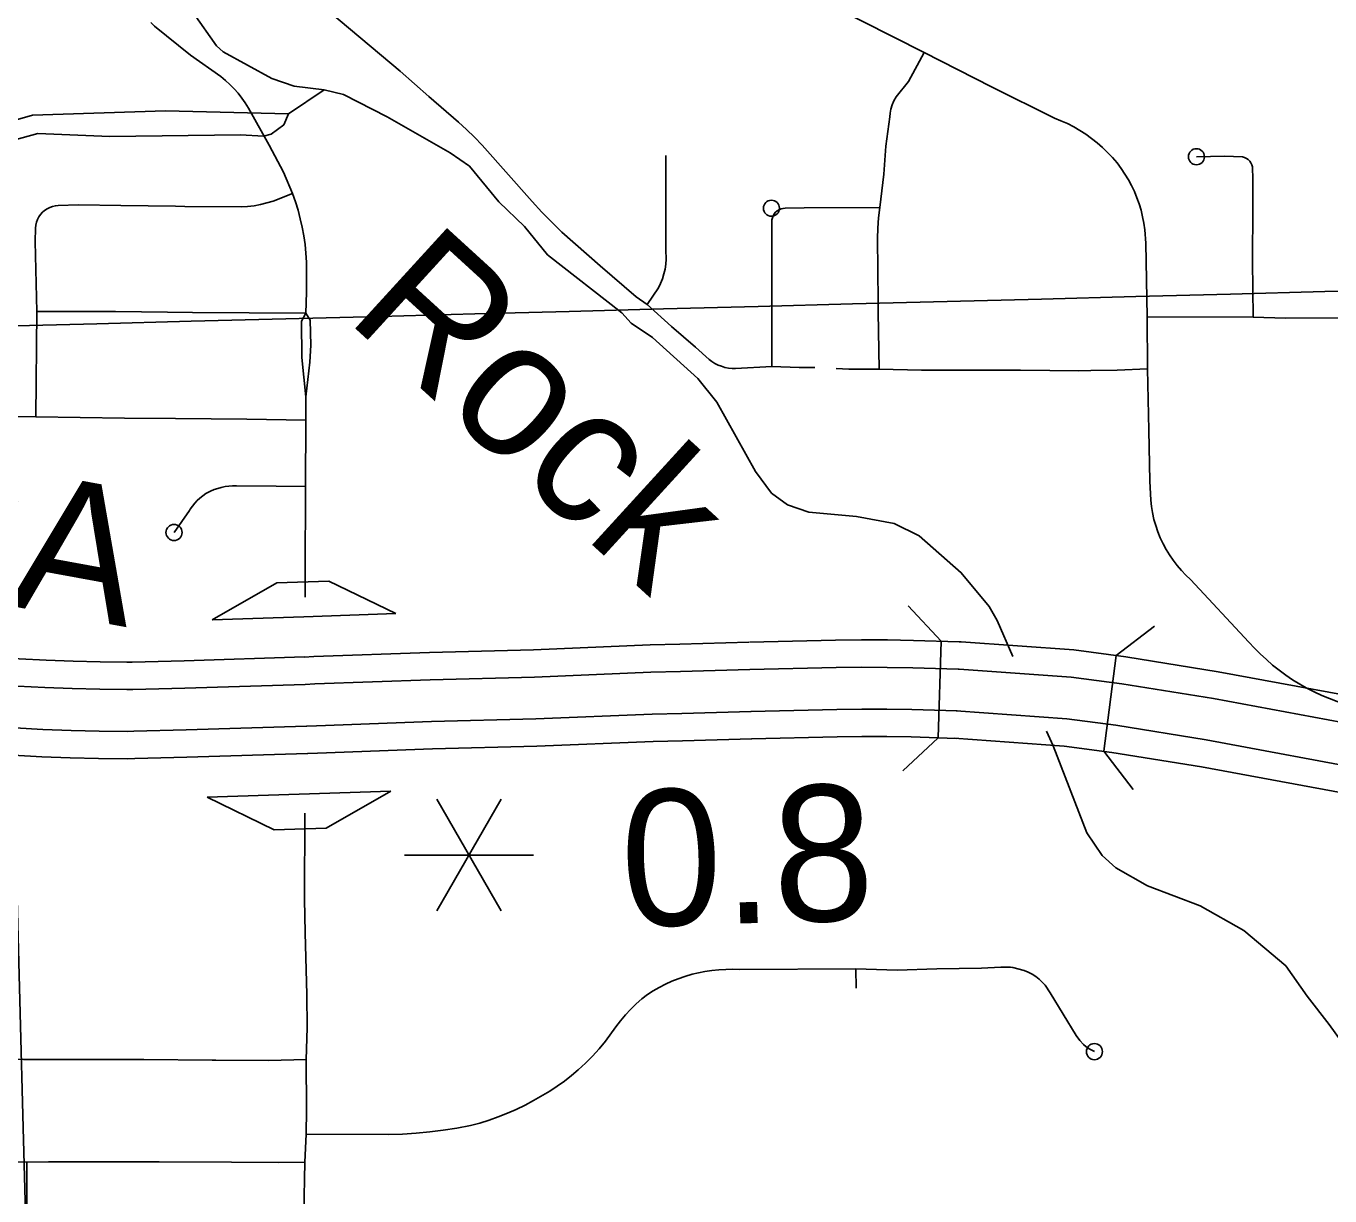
# Model space of a CAD drawing. Extents: x -19 to 366, y -4 to 359.
# Drawn here: x 149.352 to 150.119, y 190.955 to 191.643 of the extents above; entities that cross this region are included whole.
import ezdxf

# ---------------------------------------------------------------- set-up
doc = ezdxf.new("R2010")
doc.units = 0
for name, color, linetype in [('R_Exist Surface Annot', 7, 'Continuous'), ('R_No Plot', 7, 'Continuous'), ('R_Striping', 7, 'Continuous'), ('R_Temp Easement', 7, 'Continuous'), ('R_Water', 7, 'Continuous'), ('R_Xsect Slope', 7, 'Continuous'), ('Sheet Fence', 7, 'Continuous'), ('T_Vehicle Path Lt Minor', 7, 'Continuous')]:
    doc.layers.add(name, color=color, linetype=linetype)

msp = doc.modelspace()

# ---------------------------------------------------------------- linework, layer by layer
at = {"layer": 'R_Exist Surface Annot'}
for p, q in [((149.90058, 191.28065), (149.90171, 191.28059)), ((149.51562, 191.27171), (149.5154, 191.2717)), ((149.77758, 191.26437), (149.77746, 191.26436)), ((149.90056, 191.26453), (149.90007, 191.26456)), ((149.51602, 191.25561), (149.51611, 191.25562)), ((149.51687, 191.23101), (149.51697, 191.23101)), ((149.89764, 191.22392), (149.89877, 191.22386)), ((149.77845, 191.22366), (149.77872, 191.22366)), ((149.51759, 191.21492), (149.51737, 191.21492))]:
    msp.add_line(p, q, dxfattribs=at)
for points in [[(149.25991, 191.28282), (149.29223, 191.27628), (149.30127, 191.27493), (149.31266, 191.27363), (149.3322, 191.27175), (149.34787, 191.27068), (149.36376, 191.26983), (149.37964, 191.26921), (149.39554, 191.26882), (149.41109, 191.26868), (149.41437, 191.26876), (149.44484, 191.26952), (149.51562, 191.27171)], [(149.5154, 191.2717), (149.52119, 191.27192), (149.5891, 191.27441), (149.65026, 191.27598), (149.71883, 191.27886), (149.7364, 191.2792), (149.77697, 191.28045)], [(149.77724, 191.28046), (149.8279, 191.28154), (149.84311, 191.28173), (149.85835, 191.28171), (149.87366, 191.2815), (149.90058, 191.28065)], [(149.90171, 191.28059), (149.96799, 191.27584), (149.99862, 191.27184), (150.05279, 191.26307), (150.15417, 191.24429), (150.16259, 191.24273), (150.20049, 191.23518), (150.26822, 191.22269)], [(149.51611, 191.25562), (149.44529, 191.25343), (149.41477, 191.25267), (149.41122, 191.25258), (149.39527, 191.25273), (149.37913, 191.25312), (149.36301, 191.25374), (149.34689, 191.25461), (149.33088, 191.25571), (149.31098, 191.25762), (149.29916, 191.25897), (149.28945, 191.26042), (149.25672, 191.26704)], [(149.77746, 191.26436), (149.73681, 191.26311), (149.71933, 191.26277), (149.6508, 191.25989), (149.5896, 191.25832), (149.5218, 191.25584), (149.51602, 191.25561)], [(149.90007, 191.26456), (149.87329, 191.26541), (149.85824, 191.26561), (149.8432, 191.26563), (149.82817, 191.26544), (149.77758, 191.26437)], [(150.2653, 191.20686), (150.19746, 191.21937), (150.15955, 191.22692), (150.15124, 191.22846), (150.05003, 191.24721), (149.99629, 191.25591), (149.96637, 191.25981), (149.90056, 191.26453)], [(149.25184, 191.24291), (149.28518, 191.23616), (149.29595, 191.23455), (149.30841, 191.23313), (149.32887, 191.23117), (149.34538, 191.23003), (149.36187, 191.22915), (149.37836, 191.22851), (149.39486, 191.22811), (149.41142, 191.22796), (149.41539, 191.22806), (149.44598, 191.22882), (149.51687, 191.23101)], [(149.51697, 191.23101), (149.52272, 191.23123), (149.59037, 191.23371), (149.65164, 191.23528), (149.72009, 191.23815), (149.73743, 191.2385), (149.77822, 191.23975)], [(149.77811, 191.23975), (149.82858, 191.24083), (149.84334, 191.24101), (149.85806, 191.24099), (149.87273, 191.24079), (149.89929, 191.23995)], [(149.8988, 191.23997), (149.9639, 191.23531), (149.99273, 191.23155), (150.04582, 191.22295), (150.14675, 191.20425), (150.1549, 191.20274), (150.19282, 191.19519), (150.26083, 191.18265)], [(149.51737, 191.21492), (149.44642, 191.21273), (149.41579, 191.21196), (149.41155, 191.21185), (149.39459, 191.21201), (149.37785, 191.21242), (149.36113, 191.21307), (149.3444, 191.21397), (149.32755, 191.21512), (149.30673, 191.21712), (149.29384, 191.21859), (149.2824, 191.2203), (149.24865, 191.22713)], [(149.89877, 191.22386), (149.87236, 191.2247), (149.85794, 191.2249), (149.84343, 191.22491), (149.82885, 191.22473), (149.77845, 191.22366)], [(150.25791, 191.16682), (150.18979, 191.17938), (150.15186, 191.18693), (150.14382, 191.18842), (150.04307, 191.20709), (149.9904, 191.21562), (149.96228, 191.21928), (149.89764, 191.22392)], [(149.77872, 191.22366), (149.73784, 191.2224), (149.72058, 191.22206), (149.65218, 191.21919), (149.59087, 191.21762), (149.52333, 191.21515), (149.51759, 191.21492)]]:
    msp.add_lwpolyline(points, dxfattribs=at)
at = {"layer": 'R_Striping'}
for points in [[(149.71717, 191.47901), (149.71071, 191.48356), (149.68943, 191.50168), (149.66704, 191.52159), (149.66102, 191.52737), (149.65516, 191.53333), (149.64948, 191.53947), (149.62009, 191.57268), (149.61559, 191.57733), (149.61096, 191.58183), (149.60618, 191.5862), (149.58873, 191.60128), (149.57182, 191.61617), (149.53655, 191.64578), (149.52257, 191.65763), (149.51814, 191.66164), (149.51746, 191.66479), (149.51698, 191.66797), (149.5167, 191.67118), (149.51678, 191.68898)], [(149.81264, 191.66203), (149.82526, 191.65477), (149.87993, 191.62709)], [(149.42526, 191.64484), (149.42743, 191.64272), (149.44864, 191.62566), (149.46636, 191.61301), (149.46913, 191.61077), (149.47173, 191.60838), (149.47422, 191.60586), (149.47657, 191.6032), (149.47879, 191.60042), (149.48084, 191.59753), (149.48273, 191.59453), (149.49496, 191.57278), (149.50326, 191.55687), (149.50865, 191.5442)], [(149.87993, 191.62709), (149.87721, 191.62209), (149.87068, 191.61009), (149.86358, 191.60112), (149.86223, 191.59882), (149.86114, 191.59637), (149.86036, 191.5938), (149.85993, 191.59159), (149.85974, 191.58933), (149.85741, 191.57216), (149.85634, 191.55565), (149.8539, 191.53601)], [(149.87993, 191.62709), (149.91956, 191.60707), (149.95656, 191.58861), (149.96042, 191.58707), (149.96421, 191.58534), (149.96791, 191.58344), (149.9715, 191.58135), (149.97501, 191.57909), (149.9784, 191.57667), (149.98167, 191.57408), (149.98481, 191.57134), (149.98781, 191.56844), (149.99064, 191.56541), (149.99337, 191.56224), (149.99591, 191.55895), (149.99806, 191.5557), (150.00008, 191.55236), (150.00191, 191.54892), (150.00358, 191.5454), (150.00506, 191.54179), (150.00638, 191.53812), (150.00751, 191.53439), (150.00845, 191.53061), (150.00921, 191.52679), (150.00978, 191.52283), (150.01034, 191.51515), (150.01105, 191.47169)], [(149.72815, 191.56661), (149.72808, 191.51889), (149.72817, 191.51118), (149.72822, 191.50568), (149.72804, 191.50274), (149.72763, 191.49983), (149.72699, 191.49696), (149.72612, 191.49415), (149.72502, 191.49142), (149.72373, 191.48879), (149.71717, 191.47901)], [(150.04006, 191.56588), (150.05658, 191.5663), (150.06713, 191.56583), (150.06835, 191.56547), (150.06948, 191.56491), (150.07052, 191.56417), (150.0714, 191.56327), (150.07212, 191.56223), (150.07265, 191.56108), (150.07299, 191.55986), (150.07313, 191.5586), (150.0732, 191.55379), (150.07317, 191.5358), (150.07311, 191.50451), (150.07341, 191.47154)], [(149.50865, 191.5442), (149.4973, 191.53985), (149.49359, 191.53869), (149.48983, 191.53776), (149.48604, 191.53706), (149.48217, 191.53659), (149.47831, 191.53636), (149.44531, 191.53665), (149.43982, 191.53674), (149.40769, 191.5373), (149.38272, 191.53756), (149.37088, 191.53722), (149.36916, 191.53706), (149.36747, 191.53669), (149.36585, 191.53611), (149.36431, 191.53532), (149.36287, 191.53435), (149.36158, 191.53321), (149.36043, 191.53191)], [(149.50865, 191.5442), (149.51036, 191.53934), (149.51188, 191.53441), (149.51319, 191.52943), (149.51432, 191.5244), (149.51525, 191.51932), (149.51595, 191.51422), (149.51646, 191.50909), (149.51675, 191.50394), (149.51684, 191.49879)], [(149.36043, 191.53191), (149.35946, 191.53048), (149.35867, 191.52894), (149.35808, 191.52731), (149.35771, 191.52561), (149.35755, 191.52389), (149.3573, 191.51612), (149.35825, 191.47491)], [(149.8539, 191.53601), (149.80947, 191.53582), (149.79828, 191.53558), (149.79703, 191.53547), (149.79583, 191.53517), (149.79468, 191.53468), (149.79361, 191.53402), (149.79267, 191.5332), (149.79187, 191.53224), (149.79121, 191.53118), (149.79075, 191.53002), (149.79045, 191.5288), (149.79037, 191.52756), (149.79043, 191.44245)], [(149.8539, 191.53601), (149.8532, 191.52994), (149.85272, 191.52385), (149.8525, 191.51775), (149.85254, 191.51163), (149.85282, 191.50553), (149.85297, 191.47448), (149.85345, 191.44106)], [(149.51684, 191.49879), (149.51676, 191.48633)], [(149.51676, 191.48633), (149.51645, 191.47382)], [(149.79043, 191.44245), (149.76915, 191.4414), (149.76704, 191.44142), (149.76495, 191.44164), (149.76285, 191.44204), (149.76082, 191.44263), (149.75886, 191.4434), (149.75696, 191.44434), (149.75517, 191.44544), (149.75348, 191.44671), (149.74554, 191.45388), (149.73144, 191.46615), (149.71717, 191.47901)], [(149.35825, 191.47491), (149.35767, 191.41285)], [(149.51645, 191.47382), (149.44984, 191.47421), (149.435, 191.47442), (149.40451, 191.47485), (149.35825, 191.47491)], [(149.51645, 191.47382), (149.51381, 191.46913), (149.51409, 191.4479), (149.5165, 191.4246)], [(149.51645, 191.47382), (149.51905, 191.46982), (149.51928, 191.45512), (149.51873, 191.445), (149.5165, 191.4246)], [(150.01105, 191.47169), (150.01137, 191.44117)], [(150.07341, 191.47154), (150.01105, 191.47169)], [(150.13578, 191.47107), (150.09238, 191.47086), (150.07341, 191.47154)], [(149.81576, 191.442), (149.8065, 191.44204), (149.79043, 191.44245)], [(149.85345, 191.44106), (149.83569, 191.44104), (149.82831, 191.44142)], [(150.01137, 191.44117), (149.99349, 191.4403), (149.97803, 191.44014), (149.97092, 191.44007), (149.95384, 191.44021), (149.93672, 191.44035), (149.87841, 191.44042), (149.85345, 191.44106)], [(150.01137, 191.44117), (150.01212, 191.40501), (150.01273, 191.37514), (150.01316, 191.36391), (150.0136, 191.36012), (150.01418, 191.35676), (150.01511, 191.35262), (150.01616, 191.34895), (150.01741, 191.34533), (150.01884, 191.34179), (150.02048, 191.33834), (150.02229, 191.33497), (150.02428, 191.33171), (150.02644, 191.32856), (150.02878, 191.32553), (150.03126, 191.32263), (150.0339, 191.31987), (150.03667, 191.31725)], [(149.5165, 191.4246), (149.51636, 191.41099)], [(149.35767, 191.41285), (149.32499, 191.41313)], [(149.51636, 191.41099), (149.48174, 191.41158), (149.43979, 191.41192), (149.40982, 191.41217), (149.35767, 191.41285)], [(149.51636, 191.41099), (149.51625, 191.37193)], [(149.51625, 191.37193), (149.49893, 191.37213), (149.4756, 191.37228), (149.47337, 191.3723), (149.47115, 191.37216), (149.46893, 191.37188), (149.46674, 191.37145), (149.4646, 191.37087), (149.46249, 191.37015), (149.46046, 191.36928), (149.45848, 191.36828), (149.45759, 191.36778), (149.4558, 191.36654), (149.45414, 191.36518), (149.45255, 191.36371), (149.45108, 191.36213), (149.44973, 191.36045), (149.44848, 191.35868), (149.44799, 191.35787), (149.43893, 191.34493)], [(149.51625, 191.37193), (149.51619, 191.35793), (149.51613, 191.33472)], [(149.51613, 191.33472), (149.5161, 191.31826), (149.51608, 191.30684)], [(150.03667, 191.31725), (150.07093, 191.28051)], [(150.07093, 191.28051), (150.07421, 191.27692), (150.07763, 191.27347), (150.08119, 191.27015), (150.08488, 191.26698), (150.08867, 191.26395), (150.09259, 191.26107), (150.09663, 191.25836), (150.10078, 191.2558), (150.10499, 191.2534), (150.10932, 191.25118), (150.11374, 191.24913), (150.11823, 191.24725), (150.12278, 191.24555), (150.12739, 191.24403), (150.13208, 191.2427), (150.1368, 191.24154), (150.15931, 191.23657), (150.17939, 191.2327), (150.25088, 191.21949), (150.26066, 191.21864)], [(149.51593, 191.17982), (149.51565, 191.12924)], [(149.51565, 191.12924), (149.51607, 191.10949), (149.51695, 191.07325), (149.51725, 191.05359), (149.51662, 191.03505)], [(149.83985, 191.0883), (149.77146, 191.0879), (149.76738, 191.08806), (149.76331, 191.08803), (149.75922, 191.08781), (149.75516, 191.0874), (149.7511, 191.08679), (149.74353, 191.08512), (149.73921, 191.08385), (149.73534, 191.08251), (149.73155, 191.08098), (149.72783, 191.07927), (149.72422, 191.0774), (149.72068, 191.07535), (149.71724, 191.07314), (149.7139, 191.07077), (149.71058, 191.06771), (149.70741, 191.06451), (149.70436, 191.06118), (149.70145, 191.05772), (149.6987, 191.05414), (149.69262, 191.04581), (149.68892, 191.04133), (149.68502, 191.03703), (149.68093, 191.03292), (149.67664, 191.02899), (149.67269, 191.02554), (149.66858, 191.02229), (149.66428, 191.01926), (149.65985, 191.01645), (149.65035, 191.01095), (149.64531, 191.00822), (149.64015, 191.00569), (149.63492, 191.00336), (149.62958, 191.00124), (149.62417, 190.99933), (149.61868, 190.99764), (149.61316, 190.99616), (149.60524, 190.99471), (149.59727, 190.99348), (149.5893, 190.99249), (149.58129, 190.99173), (149.57326, 190.9912), (149.56521, 190.9909), (149.51661, 190.99102)], [(149.97529, 191.0424), (149.97361, 191.04385), (149.9716, 191.04614), (149.96943, 191.04904), (149.95404, 191.0743), (149.95107, 191.07868), (149.9494, 191.08058), (149.94757, 191.08232), (149.94558, 191.08389), (149.94346, 191.08526), (149.94122, 191.08642), (149.93887, 191.08737), (149.93214, 191.08919), (149.93076, 191.08938), (149.92508, 191.08934), (149.91375, 191.08874), (149.88743, 191.08827), (149.86419, 191.08751), (149.83985, 191.0883)], [(149.83985, 191.0883), (149.84007, 191.07694)], [(149.98009, 191.03962), (149.9773, 191.04102), (149.97529, 191.0424)], [(149.51662, 191.03505), (149.49468, 191.03451), (149.46344, 191.03457), (149.46138, 191.0346), (149.4211, 191.03509), (149.42016, 191.03509), (149.36504, 191.03507), (149.35036, 191.03507), (149.29716, 191.03545)], [(149.51662, 191.03505), (149.5168, 191.00539), (149.51661, 190.99102)], [(149.51661, 190.99102), (149.51591, 190.97472)], [(149.35248, 190.97464), (149.31339, 190.97558), (149.31152, 190.97573), (149.30966, 190.9761), (149.30787, 190.97667), (149.30614, 190.97746), (149.30452, 190.97843)], [(149.35248, 190.97464), (149.35242, 190.95525), (149.35258, 190.94425)], [(149.51591, 190.97472), (149.50034, 190.9744), (149.47279, 190.9746), (149.4302, 190.97492), (149.41099, 190.97488), (149.36517, 190.97479), (149.35248, 190.97464)], [(149.51591, 190.97472), (149.51519, 190.94442), (149.51513, 190.94156), (149.51474, 190.91191), (149.51499, 190.88603), (149.5155, 190.84687), (149.51625, 190.83457), (149.51778, 190.79431)]]:
    msp.add_lwpolyline(points, dxfattribs=at)
for centre in [(150.04006, 191.56588), (149.79019, 191.5356), (149.43893, 191.34493), (149.98009, 191.03962)]:
    msp.add_circle(centre, 0.00473, dxfattribs=at)
at = {"layer": 'R_Temp Easement'}
for points in [[(149.45046, 191.6504), (149.46388, 191.63114), (149.46789, 191.62756), (149.49643, 191.61184), (149.50954, 191.60738), (149.52717, 191.60524), (149.53856, 191.60248), (149.56424, 191.58938), (149.60135, 191.56822), (149.61259, 191.56033), (149.62981, 191.53939), (149.64508, 191.52488), (149.65848, 191.50828), (149.70226, 191.47401)], [(149.50626, 191.59103), (149.52717, 191.60524)], [(149.3323, 191.57227), (149.35881, 191.57945), (149.40125, 191.57788), (149.47795, 191.57885), (149.4916, 191.578), (149.49614, 191.57918), (149.50348, 191.58474), (149.50626, 191.59103), (149.43389, 191.59294), (149.35569, 191.59025), (149.33164, 191.58346)], [(149.93203, 191.27191), (149.92293, 191.29315), (149.91823, 191.30141), (149.90176, 191.32121), (149.8771, 191.34292), (149.86238, 191.35022), (149.84013, 191.35432), (149.81223, 191.35679), (149.79964, 191.36128), (149.79023, 191.36812), (149.7809, 191.38084), (149.75817, 191.42159), (149.74693, 191.43542), (149.72034, 191.45957), (149.70767, 191.46804), (149.70226, 191.47401)], [(150.09265, 191.09016), (150.06801, 191.11093), (150.04217, 191.12541), (150.01125, 191.13712), (149.99268, 191.14775), (149.98459, 191.155), (149.97563, 191.1683), (149.95592, 191.21956), (149.95197, 191.22818)], [(150.24796, 190.93911), (150.21919, 190.95828), (150.18287, 190.98564), (150.15719, 191.0119), (150.14292, 191.02528), (150.13075, 191.03814), (150.11811, 191.05554), (150.10511, 191.07218), (150.09265, 191.09016)]]:
    msp.add_lwpolyline(points, dxfattribs=at)
at = {"layer": 'R_Water'}
for p, q in [((149.89005, 191.28098), (149.87061, 191.3017)), ((149.99287, 191.27259), (150.01539, 191.28992)), ((149.88825, 191.22419), (149.89005, 191.28098)), ((149.99287, 191.27259), (149.98553, 191.21625)), ((149.88825, 191.22419), (149.86753, 191.20475)), ((149.98553, 191.21625), (150.00285, 191.19373))]:
    msp.add_line(p, q, dxfattribs=at)
at = {"layer": 'R_Xsect Slope'}
for p, q in [((149.53001, 191.31634), (149.49934, 191.31532)), ((149.56932, 191.29719), (149.53001, 191.31634)), ((149.49934, 191.31532), (149.46138, 191.29359)), ((149.46138, 191.29359), (149.51535, 191.29539)), ((149.51535, 191.29539), (149.56932, 191.29719)), ((149.51243, 191.19108), (149.45846, 191.18931)), ((149.45846, 191.18931), (149.49777, 191.17013)), ((149.5664, 191.19285), (149.51243, 191.19108)), ((149.52844, 191.17114), (149.5664, 191.19285)), ((149.49777, 191.17013), (149.52844, 191.17114))]:
    msp.add_line(p, q, dxfattribs=at)
at = {"layer": 'Sheet Fence'}
for points in [[(154.11585, 1.87092), (153.9063, 10.48743), (153.69602, 19.10409), (153.48501, 27.72087), (153.27327, 36.3378), (153.0608, 44.95486), (152.84759, 53.57206), (152.63366, 62.1894), (152.419, 70.80688), (152.20362, 79.42449), (151.98751, 88.04225), (151.77068, 96.66014), (151.55312, 105.27817), (151.33484, 113.89634), (151.11584, 122.51465), (150.89612, 131.13311), (150.67568, 139.7517), (150.45452, 148.37043), (150.23264, 156.98931), (150.01005, 165.60832), (149.78674, 174.22748), (149.56272, 182.84677), (149.33799, 191.46621), (149.11254, 200.0858), (148.88638, 208.70552), (148.65952, 217.32539), (148.43194, 225.9454), (148.20366, 234.56555), (147.97466, 243.18584), (147.74497, 251.80628), (147.51457, 260.42687), (147.28346, 269.04759), (147.05165, 277.66846), (146.81914, 286.28948), (146.58593, 294.91064), (146.35202, 303.53194), (146.11742, 312.15339), (145.88211, 320.77499), (145.64611, 329.39673), (145.40941, 338.01861), (145.17202, 346.64065)], [(0, 189.51617), (7.11214, 189.52059), (14.22427, 189.53386), (21.33637, 189.55597), (28.44845, 189.58693), (35.56048, 189.62672), (42.67245, 189.67537), (49.78436, 189.73285), (56.89619, 189.79918), (64.00793, 189.87436), (71.11958, 189.95838), (78.23111, 190.05124), (85.34253, 190.15294), (92.45381, 190.26349), (99.56495, 190.38288), (106.67593, 190.51112), (113.78675, 190.6482), (120.89739, 190.79412), (128.00785, 190.94888), (135.11811, 191.11248), (142.22816, 191.28493), (149.33799, 191.46621), (156.44759, 191.65634), (163.55694, 191.85531), (170.66605, 192.06312), (177.77489, 192.27977), (184.88345, 192.50526), (191.99173, 192.73959), (199.09971, 192.98276), (206.20739, 193.23477), (213.31474, 193.49561), (220.42177, 193.7653), (227.52845, 194.04382), (234.63479, 194.33118), (241.74076, 194.62738), (248.84635, 194.93241), (255.95157, 195.24628), (263.05638, 195.56898), (270.16079, 195.90052), (277.26478, 196.24089), (284.36834, 196.5901), (291.47147, 196.94814), (298.57414, 197.31501), (305.67635, 197.69072), (312.77809, 198.07525), (319.87934, 198.46862), (326.9801, 198.87082), (334.08035, 199.28185), (341.18009, 199.7017)], [(0, 180.89994), (7.12284, 180.90436), (14.24566, 180.9176), (21.36847, 180.93968), (28.49124, 180.97058), (35.61397, 181.01031), (42.73664, 181.05888), (49.85925, 181.11627), (56.98178, 181.18249), (64.10422, 181.25754), (71.22656, 181.34142), (78.3488, 181.43413), (85.47091, 181.53567), (92.5929, 181.64603), (99.71474, 181.76523), (106.83643, 181.89325), (113.95795, 182.0301), (121.0793, 182.17578), (128.20046, 182.33029), (135.32143, 182.49362), (142.44218, 182.66579), (149.56272, 182.84677), (156.68303, 183.03659), (163.8031, 183.23523), (170.92291, 183.4427), (178.04247, 183.65899), (185.16175, 183.88411), (192.28074, 184.11805), (199.39944, 184.36082), (206.51784, 184.61242), (213.63591, 184.87283), (220.75366, 185.14207), (227.87107, 185.42014), (234.98813, 185.70702), (242.10483, 186.00273), (249.22115, 186.30726), (256.33709, 186.62061), (263.45264, 186.94279), (270.56779, 187.27378), (277.68251, 187.61359), (284.79682, 187.96222), (291.91068, 188.31967), (299.02409, 188.68594), (306.13705, 189.06103), (313.24954, 189.44494), (320.36154, 189.83766), (327.47305, 190.23919), (334.58406, 190.64954), (341.69455, 191.06871)]]:
    msp.add_spline(points, degree=3, dxfattribs=at)
at = {"layer": 'T_Vehicle Path Lt Minor'}
for p, q in [((149.63131, 191.18804), (149.59343, 191.12243)), ((149.59343, 191.18804), (149.63131, 191.12243)), ((149.57449, 191.15523), (149.65025, 191.15523))]:
    msp.add_line(p, q, dxfattribs=at)

# ---------------------------------------------------------------- texts
at = {"layer": 'R_No Plot'}
msp.add_text('FCA', height=0.08, rotation=349.61205, dxfattribs=at).set_placement((149.20069, 191.32776))
at = {"layer": 'R_Temp Easement'}
msp.add_text('Rock', height=0.08, rotation=317.58572, dxfattribs=at).set_placement((149.53899, 191.47081))
at = {"layer": 'T_Vehicle Path Lt Minor'}
msp.add_text('0.8', height=0.08, rotation=1.60406, dxfattribs=at).set_placement((149.70267, 191.11306))

doc.saveas('drawing.dxf')
